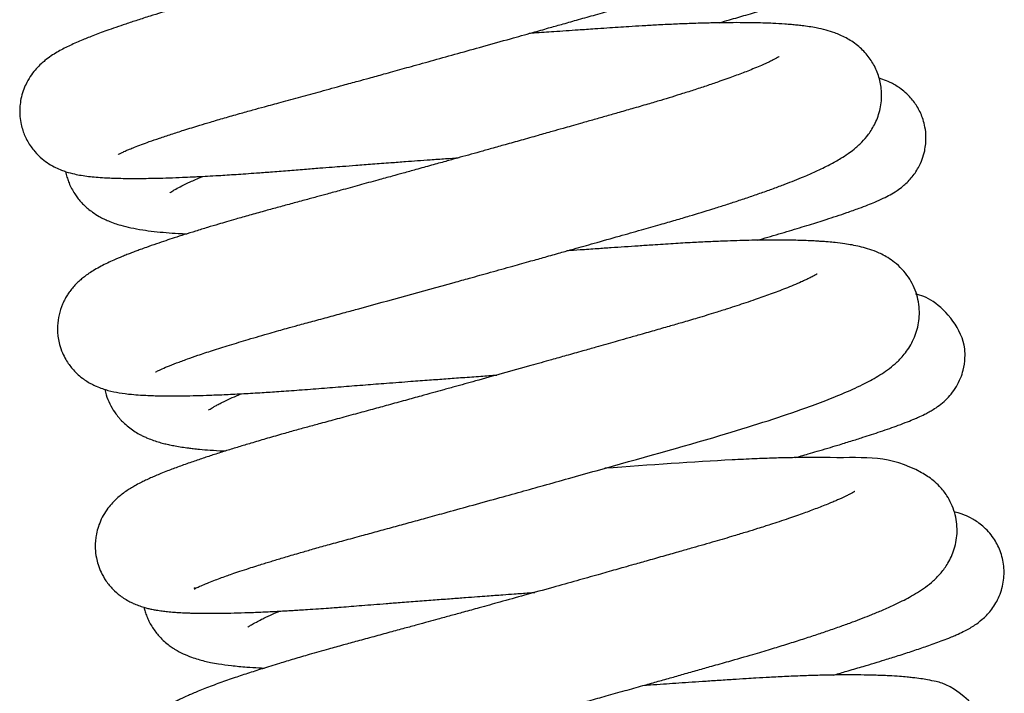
# Model space of a CAD drawing. Header units: inches. Extents: x 0 to 77643, y -44170 to 0.
# Tile 516 of 546: x 76590.092 to 76590.463, y -39749.784 to -39749.53. Entities that reach past the tile are written whole.
import ezdxf

# ---------------------------------------------------------------- set-up
doc = ezdxf.new("R2010")
doc.units = ezdxf.units.IN
doc.header["$MEASUREMENT"] = 0
doc.layers.get('0').update_dxf_attribs({"lineweight": 0})
doc.layers.add('FAKRO LOFT LADDERS', color=7, linetype='Continuous')

# ---------------------------------------------------------------- blocks, each defined once
blk = doc.blocks.new('A$C1F246084')
at = {"layer": 'FAKRO LOFT LADDERS', "color": 7, "linetype": 'Continuous'}
for points, knots in [([(86.6293, 381.8247), (86.6285, 381.8239), (86.6276, 381.8228), (86.6344, 381.8269), (86.6455, 381.8322), (86.6611, 381.8393), (86.6797, 381.8471), (86.7007, 381.8556), (86.7308, 381.8672), (86.7665, 381.8802), (86.8097, 381.8953), (86.8605, 381.9122), (86.9196, 381.9311), (86.9775, 381.9491), (87.0375, 381.9671), (87.0954, 381.984), (87.158, 382.0019), (87.2168, 382.0183), (87.2776, 382.035), (87.3474, 382.0539), (87.4298, 382.0765), (87.5211, 382.1014), (87.6053, 382.1246), (87.6767, 382.1442), (87.7255, 382.1577), (87.7633, 382.1681), (87.798, 382.1777), (87.8489, 382.1918), (87.9221, 382.2121), (88.0172, 382.2385), (88.1219, 382.2676), (88.2345, 382.2991), (88.3445, 382.3299), (88.4408, 382.357), (88.515, 382.3779), (88.5793, 382.396), (88.6449, 382.4146), (88.7182, 382.4353), (88.7927, 382.4565), (88.8608, 382.4759), (88.9176, 382.4923), (88.9637, 382.506), (89.0039, 382.5181), (89.046, 382.5309), (89.0926, 382.5454), (89.1422, 382.5612), (89.189, 382.5765), (89.2297, 382.5902), (89.272, 382.6047), (89.3169, 382.6205), (89.3638, 382.6376), (89.4071, 382.6542), (89.4486, 382.6706), (89.4926, 382.689), (89.5353, 382.7081), (89.5749, 382.7272), (89.6072, 382.7442), (89.6366, 382.7612), (89.665, 382.7794), (89.6938, 382.8005), (89.7235, 382.8265), (89.7528, 382.8583), (89.7815, 382.9006), (89.806, 382.956), (89.8179, 383.0181), (89.8144, 383.0878), (89.7946, 383.1541), (89.7565, 383.2152), (89.7129, 383.2575), (89.6697, 383.2869), (89.6252, 383.3085), (89.5822, 383.3227), (89.5398, 383.3331), (89.4976, 383.3406), (89.4497, 383.3468), (89.4026, 383.351), (89.351, 383.3543), (89.2942, 383.3567), (89.2277, 383.3579), (89.1643, 383.3581), (89.0907, 383.3573), (88.9974, 383.3551), (88.8858, 383.3506), (88.767, 383.3443), (88.6382, 383.3358), (88.4932, 383.326), (88.3657, 383.3173), (88.2922, 383.3122), (88.2687, 383.3105)], [0.88095155, 0.88095155, 0.88095155, 0.88095155, 0.880987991, 0.881062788, 0.881144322, 0.881231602, 0.88129494, 0.881374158, 0.881468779, 0.88156075, 0.881668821, 0.881784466, 0.881896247, 0.882025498, 0.882107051, 0.88221026, 0.882314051, 0.882404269, 0.882478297, 0.882582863, 0.882703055, 0.882820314, 0.882950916, 0.883034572, 0.883097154, 0.883137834, 0.883178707, 0.883228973, 0.883330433, 0.883453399, 0.883584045, 0.883720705, 0.88387382, 0.883997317, 0.884087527, 0.884160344, 0.884248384, 0.884347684, 0.884455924, 0.884555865, 0.884636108, 0.884702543, 0.884761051, 0.884818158, 0.884897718, 0.884983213, 0.885062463, 0.885134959, 0.885198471, 0.885293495, 0.88539041, 0.885480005, 0.885569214, 0.885669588, 0.885795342, 0.885899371, 0.886001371, 0.886082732, 0.886173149, 0.886271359, 0.886356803, 0.88644892, 0.886534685, 0.886622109, 0.886728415, 0.886805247, 0.886908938, 0.887012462, 0.887113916, 0.887190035, 0.887297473, 0.887424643, 0.887526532, 0.88764709, 0.887770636, 0.887904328, 0.887989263, 0.888129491, 0.888265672, 0.888382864, 0.888479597, 0.888651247, 0.888842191, 0.888989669, 0.889163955, 0.889373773, 0.889559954, 0.889646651, 0.889646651, 0.889646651, 0.889646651]), ([(89.3663, 383.2091), (89.3662, 383.2091), (89.3655, 383.2086), (89.3617, 383.2062), (89.3544, 383.2019), (89.3435, 383.196), (89.329, 383.1887), (89.3123, 383.1808), (89.2959, 383.1734), (89.2793, 383.1662), (89.2573, 383.157), (89.2268, 383.1446), (89.189, 383.1301), (89.1481, 383.1151), (89.1074, 383.1006), (89.0729, 383.0888), (89.0439, 383.079), (89.0116, 383.0683), (88.9675, 383.0541), (88.9126, 383.0368), (88.8527, 383.0185), (88.7956, 383.0015), (88.7427, 382.9862), (88.6931, 382.972), (88.6389, 382.9564), (88.5756, 382.9383), (88.5008, 382.917), (88.4218, 382.8946), (88.3451, 382.8729), (88.2703, 382.8518), (88.1939, 382.8303), (88.1166, 382.8086), (88.04, 382.7872), (87.9578, 382.7642), (87.8634, 382.7379), (87.7654, 382.7107), (87.6769, 382.6863), (87.6077, 382.6672), (87.5506, 382.6515), (87.4962, 382.6366), (87.438, 382.6206), (87.3752, 382.6035), (87.308, 382.5852), (87.2357, 382.5655), (87.1632, 382.5459), (87.0955, 382.5274), (87.0381, 382.5113), (86.9861, 382.4965), (86.9306, 382.4804), (86.8737, 382.4636), (86.8181, 382.4467), (86.765, 382.4302), (86.7129, 382.4136), (86.6483, 382.3922), (86.5806, 382.3687), (86.5181, 382.3454), (86.4618, 382.3227), (86.4109, 382.3), (86.36, 382.2734), (86.3211, 382.2482), (86.2891, 382.221), (86.269, 382.2009), (86.2471, 382.174), (86.2283, 382.1437), (86.2132, 382.1104), (86.203, 382.0777), (86.1976, 382.0463), (86.1957, 382.0177), (86.1967, 381.9881), (86.2013, 381.9578), (86.2091, 381.9296), (86.2187, 381.9044), (86.2348, 381.8721), (86.2602, 381.8364), (86.2932, 381.8044), (86.3249, 381.7815), (86.3537, 381.7656), (86.3785, 381.7549), (86.4068, 381.745), (86.4346, 381.7377), (86.4678, 381.7313), (86.4985, 381.727), (86.532, 381.7236), (86.5636, 381.7214), (86.5927, 381.72), (86.6234, 381.7189), (86.6612, 381.7181), (86.7052, 381.7179), (86.7502, 381.7183), (86.7986, 381.7191), (86.8524, 381.7207), (86.9055, 381.7227), (86.949, 381.7246), (86.9855, 381.7264), (87.0232, 381.7284), (87.0653, 381.7308), (87.1075, 381.7334), (87.1472, 381.736), (87.19, 381.7389), (87.24, 381.7425), (87.3013, 381.7472), (87.3717, 381.7528), (87.4442, 381.7585), (87.5095, 381.7636), (87.5652, 381.7679), (87.6178, 381.7719), (87.6767, 381.7764), (87.7473, 381.7817), (87.8205, 381.7872), (87.8865, 381.7921), (87.9444, 381.7964), (88.0028, 381.8007), (88.064, 381.8051), (88.1064, 381.8082), (88.1265, 381.8096)], [0.113973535, 0.113973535, 0.113973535, 0.113973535, 0.114014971, 0.114070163, 0.114139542, 0.114200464, 0.114269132, 0.114349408, 0.114400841, 0.114444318, 0.114509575, 0.114598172, 0.114691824, 0.114785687, 0.114873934, 0.114945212, 0.114987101, 0.115038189, 0.115121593, 0.11521873, 0.115314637, 0.115410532, 0.115481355, 0.11555064, 0.115626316, 0.115711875, 0.11581416, 0.115930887, 0.116026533, 0.116114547, 0.116219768, 0.1163185, 0.116407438, 0.116508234, 0.11662725, 0.116761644, 0.116876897, 0.116962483, 0.117026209, 0.117096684, 0.117174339, 0.117255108, 0.117347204, 0.117446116, 0.117554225, 0.117655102, 0.117741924, 0.117812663, 0.117894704, 0.118005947, 0.118094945, 0.118183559, 0.118290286, 0.118393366, 0.118575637, 0.118729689, 0.118867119, 0.119036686, 0.119205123, 0.119375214, 0.119422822, 0.119483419, 0.119540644, 0.119601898, 0.11964793, 0.119699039, 0.119743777, 0.119777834, 0.119814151, 0.119861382, 0.119897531, 0.119930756, 0.119969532, 0.120043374, 0.120110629, 0.120169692, 0.120230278, 0.120286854, 0.120336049, 0.12043734, 0.120523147, 0.12061639, 0.120715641, 0.120815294, 0.12087805, 0.120946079, 0.121047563, 0.121148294, 0.121240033, 0.121330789, 0.121435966, 0.121541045, 0.121615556, 0.121657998, 0.121722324, 0.121798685, 0.121856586, 0.121916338, 0.121977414, 0.122045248, 0.122132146, 0.122236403, 0.12233513, 0.12242269, 0.122492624, 0.122550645, 0.12262421, 0.122716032, 0.122814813, 0.122894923, 0.122958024, 0.123026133, 0.123107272, 0.12317993, 0.12317993, 0.12317993, 0.12317993]), ([(89.2687, 382.402), (89.2838, 382.4063), (89.3241, 382.4179), (89.3893, 382.4371), (89.4605, 382.4585), (89.5188, 382.4766), (89.5649, 382.4912), (89.6013, 382.5031), (89.6352, 382.5144), (89.6656, 382.5249), (89.6929, 382.5345), (89.7213, 382.5449), (89.7525, 382.5566), (89.8156, 382.584), (89.8575, 382.591), (89.9395, 382.6718), (89.9616, 382.701), (89.9832, 382.74), (89.9979, 382.7814), (90.0055, 382.8269), (90.0056, 382.8731), (89.9979, 382.9168), (89.9825, 382.9599), (89.961, 382.9992), (89.9326, 383.0341), (89.9027, 383.061), (89.8712, 383.0825), (89.8433, 383.0966), (89.8196, 383.1058), (89.808, 383.1096), (89.8038, 383.1108)], [0.889559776, 0.889559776, 0.889559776, 0.889559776, 0.889633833, 0.889759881, 0.889898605, 0.890029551, 0.890110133, 0.89019383, 0.890276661, 0.890354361, 0.890426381, 0.890498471, 0.890600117, 0.890714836, 0.891133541, 0.891189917, 0.891251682, 0.891303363, 0.891371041, 0.891426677, 0.891482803, 0.891548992, 0.891596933, 0.891659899, 0.891724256, 0.891776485, 0.891829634, 0.891893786, 0.891944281, 0.89197419, 0.89197419, 0.89197419, 0.89197419]), ([(86.7931, 380.8675), (86.793, 380.8674), (86.7971, 380.8699), (86.8145, 380.8784), (86.8437, 380.8911), (86.8833, 380.9068), (86.9287, 380.9235), (86.9817, 380.942), (87.0425, 380.9621), (87.104, 380.9815), (87.1575, 380.9979), (87.2013, 381.011), (87.2473, 381.0246), (87.2922, 381.0375), (87.3324, 381.0489), (87.3728, 381.0602), (87.4225, 381.0739), (87.4848, 381.0908), (87.5541, 381.1097), (87.6217, 381.1282), (87.7984, 381.1766), (87.984, 381.2278), (88.18, 381.2822), (88.266, 381.3062), (88.3562, 381.3314), (88.436, 381.3537), (88.5055, 381.3732), (88.5679, 381.3907), (88.6398, 381.4109), (88.7271, 381.4355), (88.8267, 381.4637), (88.9235, 381.4912), (89.0054, 381.5144), (89.0756, 381.5346), (89.1536, 381.5577), (89.2249, 381.5795), (89.2927, 381.6009), (89.3454, 381.618), (89.3997, 381.6361), (89.4545, 381.6551), (89.5076, 381.6741), (89.5708, 381.6978), (89.6334, 381.7228), (89.6974, 381.7507), (89.7525, 381.7774), (89.7982, 381.8029), (89.8327, 381.8252), (89.8632, 381.848), (89.8926, 381.874), (89.9256, 381.9117), (89.9556, 381.9599), (89.9783, 382.0231), (89.9845, 382.0919), (89.9743, 382.1569), (89.952, 382.2132), (89.9182, 382.2637), (89.8744, 382.3064), (89.8229, 382.3389), (89.7782, 382.3576), (89.7355, 382.3707), (89.699, 382.3789), (89.6644, 382.3848), (89.6354, 382.3888), (89.61, 382.3917), (89.5846, 382.3941), (89.5505, 382.3969), (89.4998, 382.3998), (89.4391, 382.4018), (89.3754, 382.4026), (89.3249, 382.4026), (89.2864, 382.4022), (89.2636, 382.4019), (89.2409, 382.4014), (89.2138, 382.4008), (89.177, 382.3998), (89.1279, 382.3982), (89.0672, 382.3957), (88.9982, 382.3923), (88.9321, 382.3886), (88.8758, 382.3851), (88.824, 382.3817), (88.7744, 382.3784), (88.716, 382.3744), (88.6386, 382.3692), (88.5498, 382.3631), (88.4776, 382.3581), (88.4414, 382.3556), (88.4341, 382.3551)], [0.868130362, 0.868130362, 0.868130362, 0.868130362, 0.868232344, 0.868357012, 0.868488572, 0.868621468, 0.868756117, 0.868867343, 0.869007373, 0.869150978, 0.86922583, 0.86929873, 0.869379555, 0.869456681, 0.869515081, 0.869568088, 0.869641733, 0.869736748, 0.869837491, 0.869933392, 0.870014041, 0.870547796, 0.870630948, 0.870746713, 0.870868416, 0.870967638, 0.871045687, 0.871130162, 0.871204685, 0.871320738, 0.871468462, 0.871599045, 0.871715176, 0.871812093, 0.87190228, 0.872060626, 0.872143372, 0.872229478, 0.872327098, 0.872429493, 0.872531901, 0.872636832, 0.872822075, 0.872955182, 0.873128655, 0.873277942, 0.873378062, 0.87346027, 0.873566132, 0.873653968, 0.873750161, 0.873852, 0.873953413, 0.874038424, 0.874122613, 0.874205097, 0.87430161, 0.874412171, 0.874534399, 0.874633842, 0.874751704, 0.874836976, 0.874916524, 0.874977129, 0.875033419, 0.875104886, 0.875223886, 0.875372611, 0.875483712, 0.875591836, 0.875650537, 0.875687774, 0.875709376, 0.875759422, 0.875824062, 0.875886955, 0.875991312, 0.876101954, 0.87619043, 0.87627312, 0.876336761, 0.876402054, 0.87647244, 0.876567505, 0.876703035, 0.876810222, 0.876837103, 0.876837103, 0.876837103, 0.876837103]), ([(89.5322, 382.2538), (89.5322, 382.2538), (89.531, 382.2529), (89.5256, 382.2496), (89.5165, 382.2445), (89.506, 382.239), (89.4916, 382.2318), (89.4742, 382.2236), (89.453, 382.2142), (89.4256, 382.2026), (89.3958, 382.1905), (89.3667, 382.1793), (89.3377, 382.1684), (89.3063, 382.157), (89.267, 382.143), (89.2192, 382.1267), (89.1643, 382.1086), (89.1108, 382.0915), (89.0608, 382.076), (89.0099, 382.0605), (88.9518, 382.0433), (88.8885, 382.025), (88.8253, 382.0069), (88.7675, 381.9904), (88.7131, 381.9749), (88.6635, 381.9608), (88.6202, 381.9485), (88.5789, 381.9368), (88.5304, 381.923), (88.469, 381.9057), (88.4003, 381.8863), (88.3322, 381.8672), (88.2716, 381.8502), (88.2174, 381.835), (88.1676, 381.8211), (88.1178, 381.8072), (88.0638, 381.7922), (88.0027, 381.7752), (87.9406, 381.758), (87.883, 381.742), (87.8274, 381.7266), (87.7628, 381.7089), (87.6875, 381.6882), (87.613, 381.6677), (87.5505, 381.6506), (87.4972, 381.6361), (87.4439, 381.6216), (87.3862, 381.606), (87.3269, 381.5899), (87.2663, 381.5733), (87.2056, 381.5564), (87.1507, 381.5408), (87.1057, 381.5277), (87.0643, 381.5155), (87.0187, 381.5019), (86.9685, 381.4866), (86.9198, 381.4713), (86.8764, 381.4574), (86.8355, 381.4439), (86.794, 381.4299), (86.7574, 381.417), (86.7278, 381.4063), (86.7058, 381.3981), (86.6863, 381.3907), (86.6665, 381.3829), (86.6405, 381.3724), (86.6112, 381.36), (86.5815, 381.3464), (86.5527, 381.3321), (86.5265, 381.3176), (86.5059, 381.3048), (86.491, 381.2945), (86.4786, 381.2854), (86.4639, 381.2734), (86.4476, 381.2585), (86.431, 381.2408), (86.4186, 381.2257), (86.4037, 381.2038), (86.3953, 381.1894), (86.3807, 381.1599), (86.3676, 381.1201), (86.3617, 381.078), (86.3619, 381.044), (86.3647, 381.0166), (86.3711, 380.9856), (86.3823, 380.9531), (86.3971, 380.9237), (86.4123, 380.9004), (86.4287, 380.8796), (86.4474, 380.86), (86.4701, 380.8407), (86.4914, 380.8262), (86.5128, 380.8138), (86.5445, 380.7988), (86.5874, 380.7848), (86.635, 380.7753), (86.6812, 380.7696), (86.7328, 380.7656), (86.7872, 380.7633), (86.8509, 380.7624), (86.9117, 380.7627), (86.9715, 380.7639), (87.034, 380.7658), (87.1025, 380.7685), (87.1792, 380.7724), (87.2566, 380.7769), (87.3379, 380.7822), (87.4248, 380.7884), (87.5205, 380.7961), (87.6174, 380.8037), (87.713, 380.8111), (87.8113, 380.8187), (87.9054, 380.8258), (87.9926, 380.8323), (88.0683, 380.8379), (88.1436, 380.8434), (88.2183, 380.8489), (88.2686, 380.8525), (88.2922, 380.8542)], [0.126832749, 0.126832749, 0.126832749, 0.126832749, 0.12689299, 0.126968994, 0.127023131, 0.127091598, 0.127161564, 0.127214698, 0.127290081, 0.127381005, 0.127463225, 0.127531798, 0.127597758, 0.127665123, 0.127737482, 0.127841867, 0.127943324, 0.128036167, 0.128115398, 0.128192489, 0.12827848, 0.128381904, 0.128473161, 0.128549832, 0.12862469, 0.128696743, 0.128750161, 0.128797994, 0.128860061, 0.128940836, 0.129036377, 0.129123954, 0.129199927, 0.1292657, 0.129327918, 0.129387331, 0.129452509, 0.129530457, 0.129616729, 0.129686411, 0.129748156, 0.129828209, 0.129933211, 0.130038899, 0.130120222, 0.130182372, 0.130254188, 0.130338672, 0.130423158, 0.130507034, 0.13060256, 0.130694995, 0.130761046, 0.130817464, 0.130897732, 0.13099055, 0.131080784, 0.131164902, 0.131239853, 0.131325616, 0.131425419, 0.131489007, 0.131536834, 0.131586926, 0.131637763, 0.13169425, 0.131801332, 0.131892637, 0.131982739, 0.132078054, 0.132154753, 0.132186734, 0.132220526, 0.132268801, 0.132317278, 0.132361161, 0.132401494, 0.13242702, 0.1324611, 0.132500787, 0.132569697, 0.132636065, 0.132671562, 0.13270543, 0.132745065, 0.132796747, 0.132842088, 0.132877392, 0.132910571, 0.1329536, 0.133000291, 0.133039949, 0.133080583, 0.133126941, 0.133251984, 0.13339326, 0.13355294, 0.133662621, 0.13383074, 0.133973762, 0.134107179, 0.134218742, 0.134327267, 0.134452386, 0.134580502, 0.134706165, 0.134815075, 0.134945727, 0.135081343, 0.135212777, 0.135335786, 0.135454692, 0.135588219, 0.135688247, 0.135776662, 0.135865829, 0.135962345, 0.136048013, 0.136048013, 0.136048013, 0.136048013]), ([(89.4359, 381.4466), (89.4515, 381.4511), (89.5002, 381.4651), (89.5784, 381.4881), (89.6636, 381.5141), (89.7312, 381.5354), (89.7852, 381.5531), (89.8342, 381.5696), (89.8802, 381.586), (89.9204, 381.6013), (89.9552, 381.6154), (89.9876, 381.6298), (90.018, 381.6452), (90.0461, 381.6619), (90.0763, 381.6836), (90.1117, 381.7169), (90.1417, 381.7597), (90.1609, 381.8018), (90.1711, 381.8369), (90.1761, 381.8698), (90.1775, 381.9047), (90.1738, 381.941), (90.1627, 381.9849), (90.1426, 382.0297), (90.1073, 382.0782), (90.0637, 382.1162), (90.0199, 382.1406), (89.9916, 382.1517), (89.9763, 382.1564), (89.9711, 382.1579)], [0.876726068, 0.876726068, 0.876726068, 0.876726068, 0.876801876, 0.87696752, 0.87713528, 0.877288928, 0.877391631, 0.877505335, 0.877653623, 0.877771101, 0.877873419, 0.878004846, 0.878116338, 0.878213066, 0.878285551, 0.878372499, 0.878453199, 0.87850789, 0.878558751, 0.878598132, 0.878637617, 0.87869377, 0.878737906, 0.878812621, 0.878883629, 0.878975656, 0.879054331, 0.879122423, 0.879159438, 0.879159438, 0.879159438, 0.879159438]), ([(86.3975, 381.7483), (86.3979, 381.7462), (86.4001, 381.7359), (86.405, 381.7188), (86.413, 381.6969), (86.4241, 381.673), (86.4365, 381.6521), (86.4501, 381.6327), (86.4651, 381.6146), (86.4799, 381.5993), (86.4969, 381.5841), (86.519, 381.567), (86.5427, 381.5521), (86.566, 381.5399), (86.5889, 381.5297), (86.6132, 381.5205), (86.6458, 381.5103), (86.6859, 381.5005), (86.734, 381.4919), (86.7854, 381.4851), (86.8376, 381.48), (86.8859, 381.4767), (86.9171, 381.4751), (86.9302, 381.4745)], [0.115585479, 0.115585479, 0.115585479, 0.115585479, 0.115594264, 0.115629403, 0.115661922, 0.115701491, 0.115743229, 0.115774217, 0.115807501, 0.115845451, 0.115879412, 0.115925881, 0.115992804, 0.11604286, 0.116090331, 0.116161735, 0.116229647, 0.116346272, 0.116481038, 0.116602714, 0.11672389, 0.116835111, 0.11691264, 0.11691264, 0.11691264, 0.11691264]), ([(86.8548, 381.6542), (86.8548, 381.6543), (86.8551, 381.6548), (86.8583, 381.6569), (86.868, 381.6632), (86.8838, 381.6724), (86.908, 381.6853), (86.9454, 381.7034), (86.9784, 381.718), (86.9986, 381.7265), (87.0001, 381.7271)], [0.8856385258, 0.8856385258, 0.8856385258, 0.8856385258, 0.8856538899, 0.8857436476, 0.8858230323, 0.8859019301, 0.886014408, 0.8861358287, 0.8862780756, 0.8862895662, 0.8862895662, 0.8862895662, 0.8862895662]), ([(86.9661, 379.9193), (86.9631, 379.916), (86.9601, 379.9119), (86.9744, 379.9205), (86.993, 379.9285), (87.0181, 379.9392), (87.0467, 379.9504), (87.0753, 379.9611), (87.102, 379.9707), (87.1311, 379.9809), (87.1639, 379.992), (87.2005, 380.0041), (87.2349, 380.0151), (87.2635, 380.0241), (87.2881, 380.0317), (87.3208, 380.0417), (87.3674, 380.0557), (87.4253, 380.0727), (87.4865, 380.0902), (87.5499, 380.108), (87.621, 380.1274), (87.6938, 380.1472), (87.7667, 380.1671), (87.8364, 380.1862), (87.9075, 380.2057), (87.9816, 380.2261), (88.0698, 380.2504), (88.1743, 380.2793), (88.2874, 380.3106), (88.3961, 380.3408), (88.5011, 380.3701), (88.6115, 380.401), (88.8812, 380.4768), (89.2556, 380.5803), (89.5648, 380.6787), (89.726, 380.7381), (89.8167, 380.7744), (89.8961, 380.8103), (89.9675, 380.8487), (90.0209, 380.8845), (90.0686, 380.9287), (90.1063, 380.976), (90.1381, 381.0433), (90.1517, 381.1237), (90.1425, 381.1939), (90.1216, 381.248), (90.0997, 381.2861), (90.0715, 381.321), (90.04, 381.3495), (90.0099, 381.3702), (89.9836, 381.3847), (89.9527, 381.3987), (89.9211, 381.4096), (89.8857, 381.419), (89.8529, 381.4257), (89.8175, 381.4314), (89.7827, 381.4357), (89.7507, 381.4387), (89.7265, 381.4406), (89.7059, 381.442), (89.6844, 381.4433), (89.6571, 381.4446), (89.6125, 381.4461), (89.5617, 381.4471), (89.5032, 381.4473), (89.4527, 381.4469), (89.3998, 381.4459), (89.3461, 381.4445), (89.2877, 381.4426), (89.2228, 381.4399), (89.1482, 381.4361), (89.066, 381.4314), (88.9863, 381.426), (88.9146, 381.4213), (88.8537, 381.4171), (88.7937, 381.4131), (88.7286, 381.4086), (88.6639, 381.4041), (88.6193, 381.401), (88.5999, 381.3997)], [0.855288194, 0.855288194, 0.855288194, 0.855288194, 0.855364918, 0.855467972, 0.855556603, 0.855667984, 0.855762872, 0.855841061, 0.855916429, 0.855975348, 0.856054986, 0.856140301, 0.856210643, 0.856263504, 0.856306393, 0.85634905, 0.856441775, 0.856550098, 0.856637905, 0.856734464, 0.856839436, 0.856950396, 0.857043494, 0.85714088, 0.857232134, 0.857325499, 0.857429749, 0.857571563, 0.85772173, 0.857853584, 0.857976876, 0.858113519, 0.858266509, 0.858995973, 0.859584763, 0.859781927, 0.85997228, 0.860203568, 0.860409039, 0.860621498, 0.860723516, 0.860842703, 0.860958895, 0.861066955, 0.861186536, 0.861247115, 0.861309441, 0.861375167, 0.86144857, 0.861514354, 0.861574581, 0.861628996, 0.861730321, 0.861824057, 0.861914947, 0.862001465, 0.862110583, 0.862185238, 0.862238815, 0.862282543, 0.862328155, 0.862384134, 0.862460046, 0.862604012, 0.862690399, 0.862782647, 0.862872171, 0.862958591, 0.863044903, 0.863147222, 0.863253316, 0.863371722, 0.863495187, 0.863579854, 0.863658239, 0.863734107, 0.863811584, 0.863905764, 0.863977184, 0.863977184, 0.863977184, 0.863977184]), ([(89.698, 381.2984), (89.698, 381.2983), (89.6976, 381.2981), (89.6962, 381.2971), (89.693, 381.2952), (89.6893, 381.293), (89.6856, 381.2909), (89.6802, 381.2879), (89.673, 381.2842), (89.6629, 381.2791), (89.6488, 381.2723), (89.6265, 381.2621), (89.5968, 381.2493), (89.562, 381.2353), (89.5275, 381.2219), (89.4943, 381.2096), (89.4607, 381.1975), (89.4247, 381.1849), (89.3867, 381.1719), (89.3463, 381.1585), (89.3027, 381.1444), (89.2456, 381.1264), (89.1784, 381.1059), (89.1092, 381.0854), (89.0457, 381.0672), (88.9817, 381.0488), (88.9187, 381.0308), (88.8616, 381.0146), (88.8143, 381.0011), (88.77, 380.9885), (88.7224, 380.975), (88.6647, 380.9587), (88.5994, 380.9403), (88.5233, 380.9189), (88.4297, 380.8926), (88.3184, 380.8615), (88.206, 380.8302), (88.1184, 380.8059), (88.0556, 380.7885), (88.0071, 380.7751), (87.9527, 380.7601), (87.8876, 380.7422), (87.8166, 380.7227), (87.7433, 380.7026), (87.6683, 380.6822), (87.592, 380.6614), (87.5221, 380.6425), (87.4605, 380.6257), (87.4031, 380.6099), (87.3412, 380.5924), (87.2765, 380.5738), (87.2142, 380.5554), (87.157, 380.5381), (87.1034, 380.5215), (87.0511, 380.5049), (86.9996, 380.488), (86.9475, 380.4702), (86.8952, 380.4516), (86.8512, 380.435), (86.8176, 380.4216), (86.793, 380.4114), (86.7704, 380.4016), (86.7506, 380.3924), (86.7297, 380.3823), (86.7089, 380.3715), (86.6876, 380.3593), (86.6672, 380.3465), (86.6474, 380.3324), (86.6285, 380.3172), (86.6079, 380.2977), (86.5886, 380.276), (86.5678, 380.2468), (86.5508, 380.2142), (86.5385, 380.1807), (86.5315, 380.151), (86.5279, 380.1214), (86.5273, 380.0889), (86.5312, 380.0546), (86.5402, 380.0192), (86.5538, 379.9847), (86.5754, 379.9473), (86.6042, 379.9124), (86.6332, 379.8873), (86.6577, 379.8703), (86.6798, 379.8579), (86.6969, 379.8498), (86.7188, 379.8408), (86.7405, 379.8338), (86.7597, 379.8287), (86.7776, 379.8247), (86.7983, 379.8208), (86.8208, 379.8175), (86.8473, 379.8144), (86.8718, 379.8123), (86.8943, 379.8108), (86.911, 379.8098), (86.9258, 379.8092), (86.9427, 379.8085), (86.9637, 379.8079), (86.9898, 379.8074), (87.0322, 379.8071), (87.0861, 379.8074), (87.1522, 379.8089), (87.2149, 379.8109), (87.2683, 379.8132), (87.3114, 379.8153), (87.3419, 379.8169), (87.3702, 379.8185), (87.3975, 379.82), (87.427, 379.8218), (87.4641, 379.8242), (87.5067, 379.8271), (87.5486, 379.83), (87.5822, 379.8325), (87.6152, 379.835), (87.6529, 379.838), (87.7004, 379.8418), (87.7516, 379.8458), (87.8074, 379.8502), (87.8716, 379.8552), (87.9436, 379.8607), (88.0189, 379.8664), (88.089, 379.8717), (88.1507, 379.8763), (88.2032, 379.8802), (88.2464, 379.8834), (88.2839, 379.8862), (88.3235, 379.8891), (88.3733, 379.8927), (88.4197, 379.8961), (88.4497, 379.8982), (88.458, 379.8988)], [0.139703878, 0.139703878, 0.139703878, 0.139703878, 0.139731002, 0.139774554, 0.139814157, 0.139845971, 0.139870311, 0.139901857, 0.139949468, 0.13998995, 0.140052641, 0.140127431, 0.140233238, 0.140331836, 0.140411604, 0.140488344, 0.140559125, 0.140627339, 0.140707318, 0.140779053, 0.14084973, 0.140937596, 0.14106778, 0.141172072, 0.141253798, 0.141347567, 0.141446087, 0.141516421, 0.141580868, 0.141636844, 0.141693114, 0.141768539, 0.14186212, 0.141945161, 0.14205941, 0.142216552, 0.142363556, 0.142480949, 0.1425458, 0.142600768, 0.142665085, 0.142753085, 0.142851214, 0.142941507, 0.143042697, 0.143152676, 0.14325468, 0.143336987, 0.1434187, 0.143508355, 0.143618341, 0.14372402, 0.143815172, 0.143911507, 0.144012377, 0.144110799, 0.144219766, 0.144345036, 0.144471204, 0.144550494, 0.144619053, 0.144683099, 0.144752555, 0.144805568, 0.144888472, 0.144956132, 0.145020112, 0.145087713, 0.145142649, 0.145193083, 0.145249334, 0.145308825, 0.145365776, 0.145412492, 0.145458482, 0.145491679, 0.145532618, 0.145587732, 0.145628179, 0.145677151, 0.145735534, 0.145803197, 0.145867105, 0.145907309, 0.145950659, 0.145985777, 0.146039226, 0.146098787, 0.14614705, 0.146196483, 0.14625166, 0.146329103, 0.146397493, 0.146483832, 0.146542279, 0.146580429, 0.146617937, 0.146657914, 0.146709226, 0.146773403, 0.146842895, 0.146996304, 0.147115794, 0.14722791, 0.147339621, 0.147392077, 0.147442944, 0.147488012, 0.147527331, 0.147570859, 0.147624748, 0.14769564, 0.147759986, 0.147806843, 0.14783903, 0.147899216, 0.147964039, 0.148033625, 0.148105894, 0.148185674, 0.148285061, 0.148382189, 0.148470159, 0.148546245, 0.148610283, 0.148662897, 0.148704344, 0.148746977, 0.148806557, 0.14888517, 0.148915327, 0.148915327, 0.148915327, 0.148915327]), ([(89.6026, 380.4911), (89.6112, 380.4936), (89.6305, 380.4991), (89.6627, 380.5084), (89.7024, 380.52), (89.7455, 380.5328), (89.7953, 380.5478), (89.8473, 380.5638), (89.8959, 380.5791), (89.9392, 380.5932), (89.9787, 380.6063), (90.0181, 380.6199), (90.0578, 380.6342), (90.0943, 380.6481), (90.1228, 380.6597), (90.1472, 380.6704), (90.1683, 380.6803), (90.1884, 380.6906), (90.212, 380.7044), (90.2319, 380.7175), (90.2618, 380.7419), (90.288, 380.7702), (90.311, 380.8027), (90.3288, 380.8384), (90.3428, 380.8809), (90.349, 380.9244), (90.3467, 381.0445), (90.2311, 381.1785), (90.1539, 381.2048), (90.1309, 381.2094)], [0.863876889, 0.863876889, 0.863876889, 0.863876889, 0.863918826, 0.863971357, 0.864038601, 0.864122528, 0.864201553, 0.864314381, 0.864427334, 0.864510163, 0.864604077, 0.864708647, 0.864814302, 0.86493788, 0.865044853, 0.865102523, 0.865201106, 0.865274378, 0.865328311, 0.865413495, 0.865486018, 0.865540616, 0.86559847, 0.865655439, 0.865704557, 0.865774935, 0.865825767, 0.866167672, 0.86633886, 0.86633886, 0.86633886, 0.86633886]), ([(86.5696, 380.7914), (86.5714, 380.783), (86.5772, 380.7612), (86.5905, 380.7275), (86.6099, 380.6946), (86.6229, 380.6771), (86.6339, 380.6638), (86.6458, 380.651), (86.6594, 380.6377), (86.6799, 380.6205), (86.7034, 380.6045), (86.7243, 380.5925), (86.7421, 380.5837), (86.7615, 380.5751), (86.7843, 380.5665), (86.8094, 380.5586), (86.8327, 380.5524), (86.8554, 380.5472), (86.8801, 380.5423), (86.9073, 380.5377), (86.9342, 380.5339), (86.9599, 380.5309), (86.9918, 380.5275), (87.0343, 380.524), (87.0734, 380.5217), (87.0966, 380.5206), (87.1002, 380.5205)], [0.128463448, 0.128463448, 0.128463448, 0.128463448, 0.128500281, 0.128561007, 0.128622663, 0.128661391, 0.128683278, 0.128700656, 0.128727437, 0.128779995, 0.128835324, 0.128889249, 0.128924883, 0.128963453, 0.129032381, 0.129099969, 0.129160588, 0.129216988, 0.129278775, 0.12935498, 0.12942571, 0.129477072, 0.129539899, 0.129644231, 0.12976047, 0.129782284, 0.129782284, 0.129782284, 0.129782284]), ([(87.0263, 380.7002), (87.0263, 380.7002), (87.0283, 380.7017), (87.0359, 380.7068), (87.0468, 380.7134), (87.06, 380.7208), (87.0766, 380.7295), (87.0957, 380.7391), (87.1239, 380.7523), (87.1483, 380.7631), (87.1654, 380.7704), (87.1688, 380.7719)], [0.8728133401, 0.8728133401, 0.8728133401, 0.8728133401, 0.8728897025, 0.8729767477, 0.873039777, 0.8731036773, 0.8731730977, 0.8732512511, 0.8733235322, 0.8734302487, 0.8734560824, 0.8734560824, 0.8734560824, 0.8734560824]), ([(87.1275, 378.9556), (87.127, 378.9565), (87.1288, 378.9595), (87.1374, 378.9633), (87.1454, 378.9671), (87.1563, 378.972), (87.1712, 378.9785), (87.1914, 378.9867), (87.2137, 378.9954), (87.2381, 379.0046), (87.2647, 379.0142), (87.2958, 379.0251), (87.3328, 379.0376), (87.3761, 379.0519), (87.4311, 379.0693), (87.495, 379.089), (87.5638, 379.1094), (87.6299, 379.1285), (87.6964, 379.1472), (87.768, 379.1669), (87.8409, 379.1867), (87.9104, 379.2056), (87.98, 379.2247), (88.0569, 379.2458), (88.1417, 379.2691), (88.2249, 379.292), (88.3091, 379.3153), (88.4012, 379.3408), (88.5118, 379.3715), (88.6113, 379.3992), (88.7, 379.424), (88.775, 379.4449), (88.8537, 379.467), (88.9272, 379.4877), (88.9931, 379.5062), (89.0528, 379.523), (89.1136, 379.5402), (89.1746, 379.5575), (89.241, 379.5763), (89.3225, 379.5995), (89.4091, 379.6243), (89.4921, 379.649), (89.5627, 379.6706), (89.6281, 379.6913), (89.6896, 379.7113), (89.7481, 379.731), (89.8028, 379.7502), (89.8531, 379.7684), (89.8982, 379.7855), (89.9421, 379.8028), (89.9893, 379.8224), (90.033, 379.8419), (90.0728, 379.8612), (90.1064, 379.8789), (90.1402, 379.8986), (90.1744, 379.9213), (90.2089, 379.9488), (90.2423, 379.9823), (90.2757, 380.0279), (90.3043, 380.0896), (90.3152, 380.1547), (90.3121, 380.2091), (90.3036, 380.25), (90.2892, 380.2886), (90.2667, 380.3292), (90.2405, 380.3622), (90.2094, 380.3909), (90.183, 380.4102), (90.0216, 380.5039), (89.9077, 380.4881), (89.7033, 380.4919), (89.6445, 380.4917), (89.5826, 380.491), (89.5071, 380.4891), (89.4225, 380.486), (89.1941, 380.4751), (88.9653, 380.4586), (88.7662, 380.4444)], [0.842579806, 0.842579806, 0.842579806, 0.842579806, 0.842671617, 0.842730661, 0.842773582, 0.842824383, 0.842895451, 0.84297022, 0.843046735, 0.843113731, 0.843183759, 0.843260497, 0.843344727, 0.843437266, 0.843535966, 0.843670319, 0.843788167, 0.843885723, 0.843992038, 0.844096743, 0.84420382, 0.844303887, 0.844385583, 0.844486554, 0.844610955, 0.844717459, 0.844806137, 0.844931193, 0.845064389, 0.845218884, 0.84530218, 0.845395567, 0.845499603, 0.845598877, 0.845675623, 0.845753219, 0.845830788, 0.845915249, 0.845997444, 0.846100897, 0.846253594, 0.846369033, 0.84647273, 0.846581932, 0.846686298, 0.846784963, 0.846893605, 0.846993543, 0.847084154, 0.847177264, 0.847287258, 0.847419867, 0.84751798, 0.847614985, 0.847723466, 0.847832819, 0.847944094, 0.84804488, 0.848138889, 0.848246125, 0.848359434, 0.848416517, 0.848472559, 0.84853178, 0.848589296, 0.848668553, 0.848729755, 0.848783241, 0.848842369, 0.84981444, 0.849921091, 0.850011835, 0.850130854, 0.850245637, 0.850381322, 0.850525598, 0.851257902, 0.851257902, 0.851257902, 0.851257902]), ([(89.8637, 380.3429), (89.8637, 380.3429), (89.8635, 380.3427), (89.8618, 380.3416), (89.8534, 380.3366), (89.8434, 380.3311), (89.8269, 380.3227), (89.8083, 380.3139), (89.7889, 380.3053), (89.7716, 380.2978), (89.7508, 380.2892), (89.726, 380.2792), (89.6981, 380.2684), (89.6696, 380.2577), (89.6398, 380.2468), (89.6079, 380.2355), (89.5721, 380.2231), (89.5336, 380.2102), (89.498, 380.1985), (89.4664, 380.1884), (89.4318, 380.1774), (89.3873, 380.1636), (89.3386, 380.1489), (89.2917, 380.1349), (89.2478, 380.1222), (89.2013, 380.1088), (89.15, 380.0941), (89.0929, 380.0778), (89.0276, 380.0592), (88.9605, 380.0401), (88.9004, 380.0231), (88.853, 380.0097), (88.8006, 379.9949), (88.7318, 379.9754), (88.6394, 379.9495), (88.5316, 379.9193), (88.4186, 379.8878), (88.3108, 379.8578), (88.2213, 379.833), (88.1497, 379.8133), (88.0893, 379.7966), (88.0374, 379.7824), (87.9882, 379.7689), (87.9393, 379.7555), (87.8834, 379.7402), (87.8195, 379.7228), (87.7501, 379.7039), (87.6819, 379.6855), (87.6158, 379.6675), (87.5447, 379.6477), (87.4723, 379.6271), (87.4, 379.606), (87.3312, 379.5853), (87.2628, 379.5642), (87.1953, 379.5425), (87.1297, 379.5206), (87.0761, 379.5017), (87.0329, 379.4857), (87.0019, 379.4737), (86.9746, 379.4626), (86.952, 379.453), (86.9299, 379.4433), (86.9097, 379.4339), (86.8895, 379.4238), (86.8725, 379.4148), (86.8579, 379.4065), (86.8453, 379.3989), (86.8281, 379.3877), (86.813, 379.3769), (86.7918, 379.3596), (86.7715, 379.3401), (86.7503, 379.3155), (86.7299, 379.2852), (86.7138, 379.2524), (86.7023, 379.2183), (86.6953, 379.1845), (86.6927, 379.1478), (86.6952, 379.1093), (86.7034, 379.0716), (86.7165, 379.0365), (86.7316, 379.008), (86.7502, 378.9808), (86.7725, 378.955), (86.8022, 378.929), (86.8318, 378.9097), (86.8615, 378.8946), (86.8895, 378.8835), (86.917, 378.8753), (86.9418, 378.8696), (86.9654, 378.8652), (86.9889, 378.8618), (87.0141, 378.8589), (87.0387, 378.8568), (87.0626, 378.8552), (87.0826, 378.8541), (87.1015, 378.8533), (87.1338, 378.8523), (87.1808, 378.8516), (87.2426, 378.8519), (87.3056, 378.8531), (87.366, 378.855), (87.4262, 378.8574), (87.4868, 378.8603), (87.5499, 378.8638), (87.611, 378.8675), (87.6801, 378.8721), (87.7615, 378.878), (87.8574, 378.8857), (87.954, 378.8933), (88.0498, 378.9007), (88.1494, 378.9083), (88.2504, 378.916), (88.3492, 378.9233), (88.432, 378.9295), (88.5061, 378.9349), (88.5672, 378.9393), (88.6076, 378.9422), (88.6239, 378.9434)], [0.152572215, 0.152572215, 0.152572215, 0.152572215, 0.152596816, 0.152661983, 0.152718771, 0.152793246, 0.152866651, 0.152961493, 0.153016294, 0.15306713, 0.153125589, 0.15319778, 0.153266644, 0.153333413, 0.153396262, 0.153462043, 0.15353279, 0.153610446, 0.153678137, 0.153724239, 0.153775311, 0.153853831, 0.153943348, 0.154006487, 0.154069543, 0.154139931, 0.15420954, 0.154288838, 0.154378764, 0.154477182, 0.154558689, 0.154616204, 0.154662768, 0.154762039, 0.15488099, 0.155013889, 0.155168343, 0.155304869, 0.155418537, 0.155506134, 0.155577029, 0.155649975, 0.155706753, 0.155768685, 0.155842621, 0.155929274, 0.15602645, 0.156127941, 0.156216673, 0.156312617, 0.156443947, 0.156551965, 0.156660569, 0.156794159, 0.156918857, 0.157048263, 0.157199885, 0.157282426, 0.157364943, 0.157442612, 0.157508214, 0.157563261, 0.157642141, 0.157701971, 0.157760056, 0.157811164, 0.157849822, 0.157885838, 0.157959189, 0.158013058, 0.158071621, 0.158127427, 0.158186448, 0.158244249, 0.15828757, 0.158337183, 0.158384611, 0.1584351, 0.158489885, 0.158537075, 0.158584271, 0.158620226, 0.158671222, 0.158730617, 0.158796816, 0.158847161, 0.158917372, 0.158994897, 0.159057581, 0.159128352, 0.159203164, 0.159267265, 0.159348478, 0.159417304, 0.159461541, 0.159507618, 0.159563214, 0.159702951, 0.159835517, 0.159958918, 0.160075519, 0.160169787, 0.160274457, 0.160379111, 0.160471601, 0.160555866, 0.160687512, 0.160822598, 0.160953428, 0.161075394, 0.161196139, 0.161333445, 0.161453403, 0.161560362, 0.161635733, 0.161722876, 0.161782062, 0.161782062, 0.161782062, 0.161782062]), ([(89.77, 379.5358), (89.7736, 379.5368), (89.7957, 379.5431), (89.8405, 379.5561), (89.9139, 379.5777), (89.9874, 379.5999), (90.0596, 379.6225), (90.1219, 379.6426), (90.1732, 379.66), (90.2135, 379.6743), (90.2457, 379.6862), (90.2747, 379.6975), (90.2987, 379.7075), (90.3224, 379.7179), (90.3447, 379.7285), (90.3693, 379.7417), (90.3929, 379.7562), (90.4232, 379.7782), (90.4625, 379.8175), (90.498, 379.8739), (90.5193, 379.9418), (90.5215, 380.0141), (90.5056, 380.0811), (90.4734, 380.1424), (90.4297, 380.1904), (90.383, 380.2223), (90.3433, 380.2407), (90.3175, 380.2489), (90.3039, 380.2525), (90.3008, 380.2532)], [0.851053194, 0.851053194, 0.851053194, 0.851053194, 0.85107059, 0.85116102, 0.851276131, 0.85145416, 0.851573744, 0.85171882, 0.851869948, 0.851955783, 0.852048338, 0.852153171, 0.852232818, 0.852295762, 0.852405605, 0.85248296, 0.852553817, 0.8526409, 0.852728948, 0.852819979, 0.85291602, 0.853007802, 0.853096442, 0.853179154, 0.85327603, 0.853357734, 0.853429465, 0.853509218, 0.853533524, 0.853533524, 0.853533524, 0.853533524]), ([(86.7418, 379.8336), (86.7434, 379.8271), (86.7469, 379.814), (86.7548, 379.7916), (86.7642, 379.771), (86.7751, 379.7509), (86.7893, 379.7295), (86.807, 379.7075), (86.8249, 379.6889), (86.8474, 379.6697), (86.8645, 379.6575), (86.8869, 379.6432), (86.9155, 379.6281), (86.9488, 379.6147), (86.9798, 379.6047), (87.007, 379.5975), (87.037, 379.5909), (87.0754, 379.5839), (87.1271, 379.5768), (87.1865, 379.5713), (87.236, 379.5681), (87.2625, 379.5668), (87.2704, 379.5664)], [0.141342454, 0.141342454, 0.141342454, 0.141342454, 0.141371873, 0.141400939, 0.14143465, 0.141474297, 0.141511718, 0.141548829, 0.141600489, 0.141645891, 0.14168728, 0.141717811, 0.141799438, 0.141893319, 0.141966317, 0.142042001, 0.142110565, 0.142202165, 0.142340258, 0.142492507, 0.142605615, 0.142652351, 0.142652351, 0.142652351, 0.142652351]), ([(87.1979, 379.7462), (87.1979, 379.7462), (87.198, 379.7462), (87.201, 379.7485), (87.2136, 379.7566), (87.2329, 379.7675), (87.2567, 379.7798), (87.2783, 379.7902), (87.301, 379.8007), (87.3206, 379.8093), (87.3338, 379.815), (87.3377, 379.8166)], [0.8599739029, 0.8599739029, 0.8599739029, 0.8599739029, 0.8599799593, 0.8600762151, 0.8601685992, 0.8602835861, 0.8603740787, 0.8604464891, 0.8605066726, 0.8605796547, 0.8606096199, 0.8606096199, 0.8606096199, 0.8606096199]), ([(87.2918, 378.002), (87.2926, 378.0025), (87.2958, 378.0043), (87.3071, 378.0099), (87.3222, 378.0167), (87.3404, 378.0245), (87.3613, 378.033), (87.387, 378.0429), (87.4166, 378.0538), (87.4525, 378.0666), (87.5028, 378.0837), (87.5652, 378.104), (87.6347, 378.1256), (87.6999, 378.1452), (87.7562, 378.1617), (87.8093, 378.1769), (87.8713, 378.1943), (87.9448, 378.2145), (88.0223, 378.2355), (88.0946, 378.2553), (88.1584, 378.2727), (88.2162, 378.2886), (88.2712, 378.3037), (88.3195, 378.317), (88.3654, 378.3296), (88.4155, 378.3434), (88.4789, 378.361), (88.5501, 378.3807), (88.6238, 378.4011), (88.6921, 378.4201), (88.7563, 378.438), (88.8165, 378.4548), (88.88, 378.4725), (88.9503, 378.4922), (89.0224, 378.5124), (89.0918, 378.5319), (89.1619, 378.5517), (89.2366, 378.5727), (89.3119, 378.594), (89.379, 378.613), (89.439, 378.6301), (89.4988, 378.6471), (89.5754, 378.669), (89.6499, 378.6912), (89.7172, 378.7118), (89.7688, 378.7279), (89.8232, 378.7453), (89.8833, 378.7652), (89.9474, 378.7872), (90.01, 378.8097), (90.0709, 378.8327), (90.1246, 378.8542), (90.1709, 378.874), (90.2127, 378.8931), (90.2503, 378.9117), (90.2796, 378.9277), (90.3003, 378.94), (90.3154, 378.9495), (90.3323, 378.9608), (90.3499, 378.9737), (90.3645, 378.9855), (90.3768, 378.9964), (90.3891, 379.008), (90.4047, 379.0244), (90.4225, 379.0462), (90.4405, 379.0734), (90.4559, 379.1036), (90.4682, 379.1367), (90.5112, 379.3171), (90.3155, 379.4855), (90.2193, 379.5074), (90.1858, 379.5147), (90.1529, 379.52), (90.1226, 379.5239), (90.0915, 379.5271), (90.0576, 379.53), (90.0103, 379.5329), (89.9537, 379.5351), (89.8923, 379.5363), (89.8341, 379.5365), (89.7741, 379.536), (89.7112, 379.5347), (89.6408, 379.5326), (89.5669, 379.5296), (89.4954, 379.5261), (89.436, 379.5228), (89.3825, 379.5195), (89.326, 379.5158), (89.2617, 379.5115), (89.1966, 379.5071), (89.1357, 379.503), (89.0786, 379.4991), (89.0226, 379.4952), (88.9739, 379.4918), (88.9431, 379.4897), (88.9316, 379.4889)], [0.829801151, 0.829801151, 0.829801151, 0.829801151, 0.829870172, 0.829958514, 0.830041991, 0.830105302, 0.830188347, 0.83027817, 0.830339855, 0.830438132, 0.830554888, 0.830687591, 0.830826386, 0.830947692, 0.83102904, 0.831106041, 0.831202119, 0.831314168, 0.83143109, 0.831531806, 0.831613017, 0.8316893, 0.831762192, 0.831828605, 0.831876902, 0.831939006, 0.832020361, 0.832117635, 0.832207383, 0.832296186, 0.832372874, 0.832446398, 0.83252094, 0.832610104, 0.83271005, 0.832792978, 0.832874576, 0.832979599, 0.833083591, 0.833172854, 0.833251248, 0.833330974, 0.83342391, 0.833579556, 0.833663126, 0.833736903, 0.833826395, 0.833932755, 0.834047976, 0.834176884, 0.834298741, 0.834430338, 0.834542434, 0.834640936, 0.834762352, 0.834865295, 0.834906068, 0.83495458, 0.835011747, 0.835068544, 0.835117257, 0.835151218, 0.835182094, 0.8352299, 0.835289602, 0.835346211, 0.835398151, 0.835452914, 0.835506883, 0.836188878, 0.836261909, 0.836359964, 0.836439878, 0.836533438, 0.83659511, 0.836673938, 0.836779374, 0.836918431, 0.83703371, 0.837142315, 0.837241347, 0.837350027, 0.837458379, 0.837578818, 0.83768838, 0.837773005, 0.83783221, 0.83791218, 0.838005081, 0.838090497, 0.838168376, 0.838240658, 0.838308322, 0.838379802, 0.838422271, 0.838422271, 0.838422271, 0.838422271])]:
    blk.add_open_spline(points, degree=3, knots=knots, dxfattribs=at)

msp = doc.modelspace()

# ---------------------------------------------------------------- block references
at = {"xscale": 0.08579999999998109, "yscale": 0.08579999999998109, "zscale": 0.08579999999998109}
msp.add_blockref('A$C1F246084', (76582.69603, -39782.34079), dxfattribs=at)

doc.saveas('drawing.dxf')
